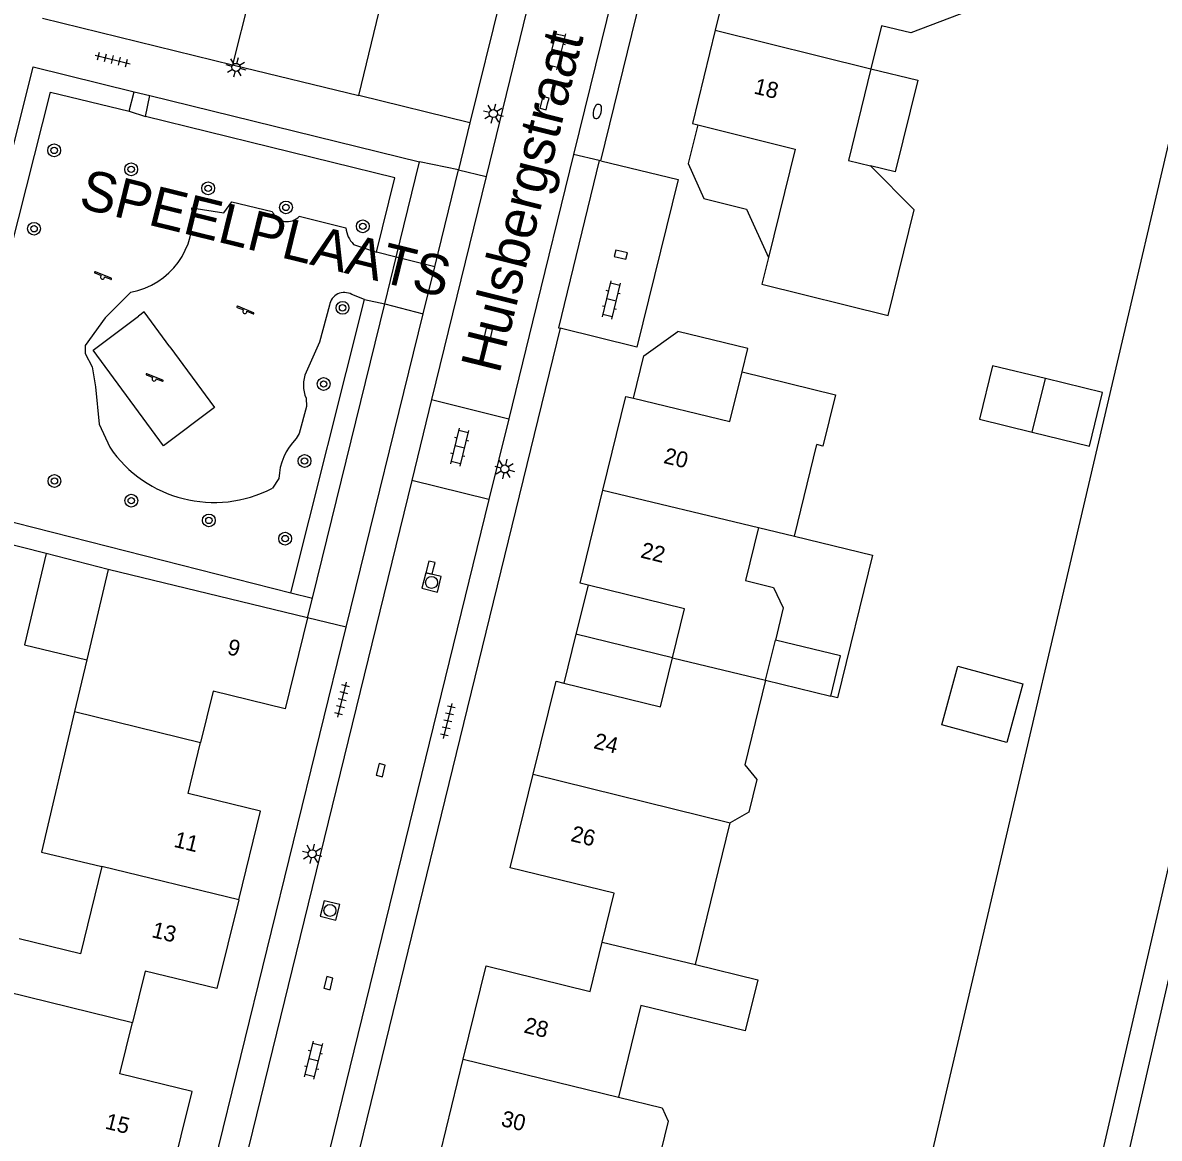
# Model space of a CAD drawing. Extents: x 128000 to 131008, y 398996 to 402500.
# Drawn here: x 128517.4 to 128588.3, y 399403.3 to 399472.9 of the extents above; entities that cross this region are included whole.
import ezdxf

# ---------------------------------------------------------------- set-up
doc = ezdxf.new("R2010")
doc.units = 0
for name, color, linetype in [('gg-afsc-erfafscheiding', 7, 'Continuous'), ('gg-afsc-hekwerk', 7, 'Continuous'), ('gg-afsc-muur', 7, 'Continuous'), ('gg-anno-huisnummerreeks BGT', 7, 'Continuous'), ('gg-anno-openbare ruimte label', 7, 'Continuous'), ('gg-bbg-gedigitaliseerde bebouwing', 7, 'Continuous'), ('gg-bbg-gedigitaliseerde bijgebouw', 7, 'Continuous'), ('gg-bbg-hoofdgebouw', 7, 'Continuous'), ('gg-bbg-luifel en loopbrug', 7, 'Continuous'), ('gg-bbg-tussenscheiding', 7, 'Continuous'), ('gg-knt-onverhard', 7, 'Continuous'), ('gg-knt-verharding', 7, 'Continuous'), ('gg-kntw-beschoeiing', 7, 'Continuous'), ('gt-anno-overige text', 7, 'Continuous'), ('gt-grn-groengrens', 7, 'Continuous'), ('gt-grn-weggrens', 7, 'Continuous'), ('gt-symb-boom', 7, 'Continuous'), ('gt-symb-brandkraan', 7, 'Continuous'), ('gt-symb-klinker verharding', 7, 'Continuous'), ('gt-symb-kolk', 7, 'Continuous'), ('gt-symb-lichtmast', 7, 'Continuous'), ('gt-symb-rioolschacht', 7, 'Continuous'), ('gt-symb-speelvoorziening', 7, 'Continuous'), ('gt-symb-tegel verharding', 7, 'Continuous')]:
    doc.layers.add(name, color=color, linetype=linetype)

# ---------------------------------------------------------------- blocks, each defined once
blk = doc.blocks.new('gt0-KL1')
at = {"layer": 'gt-symb-klinker verharding'}
for p, q in [((-1.15, 0.3), (1.15, 0.3)), ((-1, -0.3), (-1, 0.3)), ((-0.5, 0.3), (-0.5, 0.45)), ((0, -0.3), (0, 0.3)), ((0.5, 0.3), (0.5, 0.45)), ((1, -0.3), (1, 0.3)), ((-1.15, -0.3), (1.15, -0.3)), ((-0.5, -0.45), (-0.5, -0.3)), ((0.5, -0.45), (0.5, -0.3))]:
    blk.add_line(p, q, dxfattribs=at)
blk = doc.blocks.new('gt0-KOLK')
at = {"layer": 'gt-symb-kolk'}
blk.add_lwpolyline([(0, 0), (0.375, 0), (0.375, 0.4), (-0.375, 0.4), (-0.375, 0), (0, 0)], dxfattribs=at)
blk = doc.blocks.new('gt0-LMAST')
at = {"layer": 'gt-symb-lichtmast'}
for p, q in [((-0.182, 0.173), (-0.447, 0.438)), ((-0.005, 0.246), (-0.005, 0.621)), ((0.172, 0.173), (0.437, 0.438)), ((-0.255, -0.004), (-0.63, -0.004)), ((-0.182, -0.181), (-0.447, -0.446)), ((-0.005, -0.254), (-0.005, -0.629)), ((0.437, -0.446), (0.172, -0.181)), ((0.245, -0.004), (0.62, -0.004))]:
    blk.add_line(p, q, dxfattribs=at)
blk.add_circle((-0.005, -0.004), 0.25, dxfattribs=at)
blk = doc.blocks.new('gt0-BR')
at = {"layer": 'gt-symb-brandkraan'}
for centre, radius, start, end in [((-0.244, 0), 0.206, 107.56694, 252.43307), ((0.599, -2.664), 3, 106.89205, 107.56694), ((0, -0.691), 0.938, 73.10799, 106.89205), ((-0.599, -2.664), 3, 72.43309, 73.10799), ((0.244, 0), 0.206, 287.56695, 72.43309), ((0.599, 2.664), 3, 252.43307, 253.10797), ((0, 0.691), 0.938, 253.10797, 286.89206), ((-0.599, 2.664), 3, 286.89206, 287.56695)]:
    blk.add_arc(centre, radius, start, end, dxfattribs=at)
blk = doc.blocks.new('gt0-TEG1')
at = {"layer": 'gt-symb-tegel verharding'}
for p, q in [((-1.125, 0), (1.125, 0)), ((-0.9, -0.25), (-0.9, 0.25)), ((-0.45, -0.25), (-0.45, 0.25)), ((0, -0.25), (0, 0.25)), ((0.45, -0.25), (0.45, 0.25)), ((0.9, -0.25), (0.9, 0.25))]:
    blk.add_line(p, q, dxfattribs=at)
blk = doc.blocks.new('gt0-RS')
at = {"layer": 'gt-symb-rioolschacht'}
blk.add_lwpolyline([(-0.5, -0.5), (0.5, -0.5), (0.5, 0.5), (-0.5, 0.5)], close=True, dxfattribs=at)
blk.add_circle((0, 0), 0.375, dxfattribs=at)
blk = doc.blocks.new('gt0-BOOM')
at = {"layer": 'gt-symb-boom'}
for radius in [0.4, 0.2]:
    blk.add_circle((0, 0), radius, dxfattribs=at)
blk = doc.blocks.new('gt0-SV')
at = {"layer": 'gt-symb-speelvoorziening'}
for p, q in [((-0.477, 0.255), (-0.08, 0.096)), ((0.542, -0.076), (-0.449, 0.324)), ((0.125, 0.014), (0.515, -0.143))]:
    blk.add_line(p, q, dxfattribs=at)
for centre, radius, start, end in [((-0.466, 0.291), 0.0369, 63.6251, 252.66016), ((-0.002, -0.005), 0.128, 127.68665, 8.59861), ((0.531, -0.111), 0.0363, 243.50852, 72.54358)]:
    blk.add_arc(centre, radius, start, end, dxfattribs=at)

msp = doc.modelspace()

# ---------------------------------------------------------------- linework, layer by layer
at = {"layer": 'gg-afsc-erfafscheiding'}
for p, q in [((128518.585, 399473.233), (128530.462, 399470.328)), ((128518.817, 399439.803), (128510.953, 399441.805))]:
    msp.add_line(p, q, dxfattribs=at)
at = {"layer": 'gg-afsc-hekwerk'}
for p, q in [((128524.317, 399468.638), (128525.289, 399468.399)), ((128525.289, 399468.399), (128542.129, 399464.255)), ((128540.668, 399458.306), (128542.129, 399464.255)), ((128539.953, 399455.392), (128540.668, 399458.306)), ((128535.44, 399437.012), (128539.953, 399455.392)), ((128535.14, 399435.79), (128535.44, 399437.012))]:
    msp.add_line(p, q, dxfattribs=at)
msp.add_lwpolyline([(128516.105, 399462.522), (128518.007, 399470.191), (128524.317, 399468.638)], dxfattribs=at)
at = {"layer": 'gg-afsc-muur'}
msp.add_line((128545.27, 399466.69), (128538.339, 399468.41), dxfattribs=at)
at = {"layer": 'gg-bbg-gedigitaliseerde bebouwing'}
for p, q in [((128570.963, 399472.755), (128570.307, 399470.077)), ((128565.533, 399440.88), (128566.933, 399446.607)), ((128563.275, 399441.432), (128562.466, 399438.124)), ((128563.275, 399441.432), (128565.533, 399440.88)), ((128563.721, 399431.896), (128564.336, 399434.405)), ((128559.351, 399414.143), (128561.523, 399422.994))]:
    msp.add_line(p, q, dxfattribs=at)
for points in [[(128575.089, 399478.333), (128577.42, 399477.761), (128576.419, 399473.682), (128572.787, 399472.308), (128570.963, 399472.755)], [(128570.307, 399470.077), (128568.903, 399464.347), (128570.286, 399464.008)], [(128571.371, 399454.668), (128573, 399461.257), (128570.286, 399464.008)], [(128562.26, 399451.14), (128568.09, 399449.72), (128567.307, 399446.516), (128566.933, 399446.607)], [(128562.466, 399438.124), (128564.216, 399437.694), (128564.827, 399436.411), (128564.336, 399434.405)], [(128563.721, 399431.896), (128562.425, 399426.603), (128563.181, 399425.696), (128562.679, 399423.657), (128561.523, 399422.994)], [(128520.597, 399429.937), (128518.525, 399421.165), (128522.301, 399420.273)], [(128522.301, 399420.273), (128520.968, 399414.81), (128517.143, 399415.744)], [(128559.351, 399414.143), (128563.235, 399413.193), (128562.454, 399409.999), (128555.949, 399411.589), (128554.548, 399405.862)], [(128554.548, 399405.862), (128557.265, 399405.202), (128557.649, 399404.365), (128556.544, 399399.843), (128555.764, 399399.471)]]:
    msp.add_lwpolyline(points, dxfattribs=at)
at = {"layer": 'gg-bbg-gedigitaliseerde bijgebouw'}
msp.add_line((128580.374, 399447.39), (128581.192, 399450.727), dxfattribs=at)
for points in [[(128580.374, 399447.39), (128583.942, 399446.515), (128584.76, 399449.852), (128581.192, 399450.727)], [(128575.734, 399432.781), (128579.786, 399431.678), (128578.789, 399428.011), (128574.736, 399429.114), (128575.734, 399432.781)]]:
    msp.add_lwpolyline(points, dxfattribs=at)
at = {"layer": 'gg-bbg-hoofdgebouw'}
for p, q in [((128531.955, 399476.264), (128530.462, 399470.328)), ((128538.339, 399468.41), (128539.762, 399474.242)), ((128530.462, 399470.328), (128538.339, 399468.41)), ((128559.49, 399466.569), (128565.577, 399465.063)), ((128565.577, 399465.063), (128563.902, 399458.29)), ((128522.694, 399438.816), (128521.362, 399433.178)), ((128535.14, 399435.79), (128522.694, 399438.816)), ((128521.362, 399433.178), (128520.597, 399429.937))]:
    msp.add_line(p, q, dxfattribs=at)
for points in [[(128569.269, 399479.766), (128568.52, 399476.71), (128562.02, 399478.3), (128560.59, 399472.476)], [(128560.59, 399472.476), (128559.16, 399466.65), (128559.49, 399466.569)], [(128563.902, 399458.29), (128563.488, 399456.618), (128571.371, 399454.668)], [(128555.486, 399449.502), (128561.5, 399448.04), (128562.26, 399451.14)], [(128553.576, 399443.772), (128555, 399449.62), (128555.486, 399449.502)], [(128552.646, 399437.841), (128552.16, 399437.96), (128553.576, 399443.772)], [(128557.916, 399433.298), (128558.67, 399436.36), (128552.646, 399437.841)], [(128535.14, 399435.79), (128533.75, 399430.11), (128529.25, 399431.21), (128528.464, 399428.01)], [(128551.141, 399431.719), (128557.16, 399430.23), (128557.916, 399433.298)], [(128549.217, 399426.022), (128550.65, 399431.84), (128551.141, 399431.719)], [(128530.84, 399418.175), (128532.2, 399423.71), (128527.68, 399424.82), (128528.464, 399428.01)], [(128553.529, 399415.532), (128554.28, 399418.6), (128547.78, 399420.19), (128549.217, 399426.022)], [(128530.84, 399418.175), (128529.48, 399412.64), (128525, 399413.74), (128524.21, 399410.53)], [(128544.854, 399408.228), (128546.28, 399414.06), (128552.78, 399412.47), (128553.529, 399415.532)], [(128526.57, 399400.685), (128527.93, 399406.22), (128523.42, 399407.32), (128524.21, 399410.53)], [(128549.184, 399397.748), (128549.93, 399400.81), (128543.43, 399402.4), (128544.854, 399408.228)]]:
    msp.add_lwpolyline(points, dxfattribs=at)
at = {"layer": 'gg-bbg-luifel en loopbrug'}
for p, q in [((128559.49, 399466.569), (128558.895, 399464.164)), ((128558.895, 399464.164), (128559.864, 399461.966)), ((128522.694, 399438.816), (128518.817, 399439.803)), ((128552.646, 399437.841), (128551.893, 399434.778)), ((128551.893, 399434.778), (128551.141, 399431.719)), ((128557.916, 399433.298), (128551.893, 399434.778)), ((128563.721, 399431.896), (128567.798, 399430.906))]:
    msp.add_line(p, q, dxfattribs=at)
for points in [[(128570.307, 399470.077), (128573.222, 399469.366), (128571.824, 399463.633), (128570.286, 399464.008)], [(128559.864, 399461.966), (128562.534, 399461.316), (128563.902, 399458.29)], [(128555.486, 399449.502), (128556.134, 399452.14), (128558.246, 399453.672)], [(128562.26, 399451.14), (128562.616, 399452.598), (128558.246, 399453.672)], [(128581.192, 399450.727), (128577.9, 399451.534), (128577.082, 399448.197), (128580.374, 399447.39)], [(128565.533, 399440.88), (128570.391, 399439.696), (128568.223, 399430.802), (128567.798, 399430.906)], [(128518.817, 399439.803), (128517.47, 399434.098), (128521.362, 399433.178)], [(128567.798, 399430.906), (128568.408, 399433.417), (128564.336, 399434.405)]]:
    msp.add_lwpolyline(points, dxfattribs=at)
at = {"layer": 'gg-bbg-tussenscheiding'}
for p, q in [((128560.59, 399472.476), (128570.307, 399470.077)), ((128553.576, 399443.772), (128563.275, 399441.432)), ((128557.916, 399433.298), (128563.721, 399431.896)), ((128520.597, 399429.937), (128528.464, 399428.01)), ((128549.217, 399426.022), (128561.523, 399422.994)), ((128530.84, 399418.175), (128522.301, 399420.273)), ((128553.529, 399415.532), (128559.351, 399414.143)), ((128516.339, 399412.458), (128524.21, 399410.53)), ((128544.854, 399408.228), (128554.548, 399405.862))]:
    msp.add_line(p, q, dxfattribs=at)
at = {"layer": 'gg-knt-onverhard'}
for p, q in [((128524.006, 399467.426), (128525.032, 399467.102)), ((128534.624, 399460.866), (128537.533, 399460.137)), ((128538.014, 399459.11), (128539.448, 399458.625)), ((128538.688, 399455.666), (128537.899, 399455.981)), ((128533.353, 399444.483), (128532.946, 399443.886))]:
    msp.add_line(p, q, dxfattribs=at)
for points in [[(128527.913, 399461.381), (128529.92, 399461.079), (128530.402, 399461.758), (128532.932, 399461.164)], [(128524.097, 399456.122), (128522.513, 399454.527), (128521.25, 399452.802), (128521.26, 399452.294), (128521.7, 399451.457), (128521.891, 399450.21), (128522.13, 399447.887), (128522.792, 399446.446)], [(128536.504, 399455.312), (128535.886, 399452.997), (128535.043, 399451.133)], [(128526.538, 399452.71), (128529.319, 399448.919), (128526.139, 399446.526), (128521.75, 399452.494), (128524.592, 399454.634)], [(128526.538, 399452.71), (128524.936, 399454.893), (128524.592, 399454.634)], [(128535.048, 399449.498), (128535.082, 399448.981), (128534.623, 399447.296), (128534.436, 399446.985)]]:
    msp.add_lwpolyline(points, dxfattribs=at)
for centre, radius, start, end in [((128523.257, 399460.745), 4.699, 280.29443, 7.7753), ((128533.87, 399461.536), 1.009, 201.61503, 318.40765), ((128539.139, 399460.263), 1.61, 184.48125, 225.71125), ((128537.435, 399455.159), 0.944, 60.55982, 170.68213), ((128536.995, 399450.321), 2.114, 157.42098, 202.92945), ((128536.951, 399444.411), 3.598, 134.33305, 178.85585), ((128529.308, 399450.874), 7.878, 214.19631, 297.50296)]:
    msp.add_arc(centre, radius, start, end, dxfattribs=at)
at = {"layer": 'gg-knt-verharding'}
for p, q in [((128553.44, 399464.32), (128569.948, 399531.547)), ((128557.27, 399515.604), (128545.27, 399466.69)), ((128554.983, 399498.903), (128546.284, 399463.342)), ((128559.819, 399497.669), (128551.744, 399464.72)), ((128551.744, 399464.72), (128549.182, 399454.269)), ((128544.56, 399463.76), (128542.129, 399464.255)), ((128553.345, 399464.343), (128550.81, 399453.892)), ((128553.44, 399464.32), (128553.345, 399464.343)), ((128546.284, 399463.342), (128542.877, 399449.415)), ((128543.077, 399457.714), (128544.56, 399463.76)), ((128542.357, 399454.781), (128543.077, 399457.714)), ((128537.553, 399435.198), (128542.357, 399454.781)), ((128550.9, 399453.87), (128535.1, 399389.27)), ((128549.182, 399454.269), (128547.697, 399448.209)), ((128550.81, 399453.892), (128550.9, 399453.87)), ((128542.877, 399449.415), (128541.64, 399444.36)), ((128542.877, 399449.415), (128547.697, 399448.209)), ((128547.697, 399448.209), (128546.462, 399443.171)), ((128541.64, 399444.36), (128529.774, 399395.855)), ((128546.462, 399443.171), (128541.64, 399444.36)), ((128546.462, 399443.171), (128534.579, 399394.684)), ((128526.79, 399391.33), (128537.553, 399435.198))]:
    msp.add_line(p, q, dxfattribs=at)
msp.add_lwpolyline([(128553.44, 399464.32), (128558.28, 399463.15), (128555.69, 399452.69), (128550.9, 399453.87)], dxfattribs=at)
at = {"layer": 'gg-kntw-beschoeiing'}
for points in [[(128574.069, 399387.87), (128573.14, 399388.1), (128571.45, 399390.93), (128596.985, 399500)], [(128577.946, 399386.89), (128578.55, 399386.74), (128581.55, 399388.54), (128607.332, 399500)]]:
    msp.add_lwpolyline(points, dxfattribs=at)
at = {"layer": 'gt-grn-groengrens'}
for p, q in [((128524.006, 399467.426), (128524.317, 399468.638)), ((128525.032, 399467.102), (128525.289, 399468.399)), ((128540.668, 399458.306), (128539.448, 399458.625)), ((128543.077, 399457.714), (128540.668, 399458.306)), ((128534.088, 399437.356), (128538.688, 399455.666)), ((128538.688, 399455.666), (128539.953, 399455.392)), ((128539.953, 399455.392), (128542.357, 399454.781)), ((128512.567, 399442.824), (128534.088, 399437.356)), ((128534.088, 399437.356), (128535.44, 399437.012)), ((128537.553, 399435.198), (128535.14, 399435.79))]:
    msp.add_line(p, q, dxfattribs=at)
for points in [[(128616.472, 399558.208), (128619.401, 399557.709), (128621.186, 399554.437), (128612.707, 399516.876), (128582.818, 399386.919), (128579.136, 399385.477), (128576.407, 399385.934)], [(128512.567, 399442.824), (128519.092, 399468.614), (128524.006, 399467.426)], [(128539.448, 399458.625), (128540.582, 399463.268), (128525.032, 399467.102)]]:
    msp.add_lwpolyline(points, dxfattribs=at)
at = {"layer": 'gt-grn-weggrens'}
for p, q in [((128545.27, 399466.69), (128544.56, 399463.76)), ((128553.345, 399464.343), (128551.744, 399464.72)), ((128544.56, 399463.76), (128546.284, 399463.342))]:
    msp.add_line(p, q, dxfattribs=at)

# ---------------------------------------------------------------- block references
at = {"layer": 'gt-symb-boom', "rotation": 90}
for p in [(128519.32, 399464.976), (128524.127, 399463.793), (128528.933, 399462.61), (128533.788, 399461.416), (128518.066, 399460.084), (128538.586, 399460.235), (128537.322, 399455.146), (128536.142, 399450.391), (128534.949, 399445.586), (128519.337, 399444.332), (128524.134, 399443.109), (128528.979, 399441.874)]:
    msp.add_blockref('gt0-BOOM', p, dxfattribs=at)
at = {"layer": 'gt-symb-boom'}
msp.add_blockref('gt0-BOOM', (128533.738, 399440.738), dxfattribs=at)
at = {"layer": 'gt-symb-brandkraan', "rotation": 76.22785456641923}
msp.add_blockref('gt0-BR', (128553.23, 399467.409), dxfattribs=at)
at = {"layer": 'gt-symb-klinker verharding'}
for p, rotation in [((128550.688, 399471.198), 76.2971100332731), ((128554.103, 399455.636), 76.22785456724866), ((128544.639, 399446.451), 76.22785456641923), ((128535.521, 399408.175), 76.22785456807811)]:
    msp.add_blockref('gt0-KL1', p, dxfattribs=dict(at, rotation=rotation))
at = {"layer": 'gt-symb-kolk'}
for p, rotation in [((128550.122, 399467.877), 76.17220496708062), ((128554.745, 399458.66), 166.1165819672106), ((128546.595, 399453.425), 76.17220496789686), ((128543.007, 399438.875), 76.17220496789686), ((128539.901, 399426.232), 76.17220496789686), ((128536.632, 399412.934), 76.17220496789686)]:
    msp.add_blockref('gt0-KOLK', p, dxfattribs=dict(at, rotation=rotation))
at = {"layer": 'gt-symb-lichtmast'}
for p, rotation in [((128530.677, 399470.164), -13.939014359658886), ((128546.731, 399467.278), 76.17220496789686), ((128547.443, 399445.09), 76.17220496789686), ((128535.425, 399421.062), 76.17220496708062)]:
    msp.add_blockref('gt0-LMAST', p, dxfattribs=dict(at, rotation=rotation))
at = {"layer": 'gt-symb-rioolschacht'}
for p, rotation in [((128542.879, 399438.002), 76.22785456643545), ((128536.538, 399417.522), 76.22785456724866)]:
    msp.add_blockref('gt0-RS', p, dxfattribs=dict(at, rotation=rotation))
at = {"layer": 'gt-symb-speelvoorziening'}
for p in [(128522.34, 399457.069), (128531.226, 399454.919), (128525.559, 399450.706)]:
    msp.add_blockref('gt0-SV', p, dxfattribs=at)
at = {"layer": 'gt-symb-tegel verharding'}
for p, rotation in [((128522.965, 399470.654), -13.939014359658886), ((128537.299, 399430.676), 76.22785456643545), ((128543.894, 399429.35), 76.22785456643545)]:
    msp.add_blockref('gt0-TEG1', p, dxfattribs=dict(at, rotation=rotation))

# ---------------------------------------------------------------- texts
at = {"layer": 'gg-anno-huisnummerreeks BGT'}
for s, rotation, p in [('18', 346.2, (128562.942, 399468.539)), ('20', 346.3, (128557.306, 399445.465)), ('22', 346.3, (128555.869, 399439.567)), ('9', 346.2, (128530.069, 399433.53)), ('24', 346.2, (128552.938, 399427.655)), ('26', 346.2, (128551.512, 399421.865)), ('11', 346.2, (128526.738, 399421.505)), ('13', 346.2, (128525.353, 399415.867)), ('28', 346.2, (128548.583, 399409.911)), ('30', 346.3, (128547.158, 399404.08)), ('15', 346.2, (128522.443, 399403.912))]:
    msp.add_text(s, height=1, rotation=rotation, dxfattribs=at).set_placement(p)
at = {"layer": 'gg-anno-openbare ruimte label'}
msp.add_text('Hulsbergstraat', height=2.5, rotation=76, dxfattribs=at).set_placement((128547.11, 399450.97))
at = {"layer": 'gt-anno-overige text'}
msp.add_text('SPEELPLAATS', height=2.5, rotation=346.1722, dxfattribs=at).set_placement((128520.775, 399461.422))

doc.saveas('drawing.dxf')
